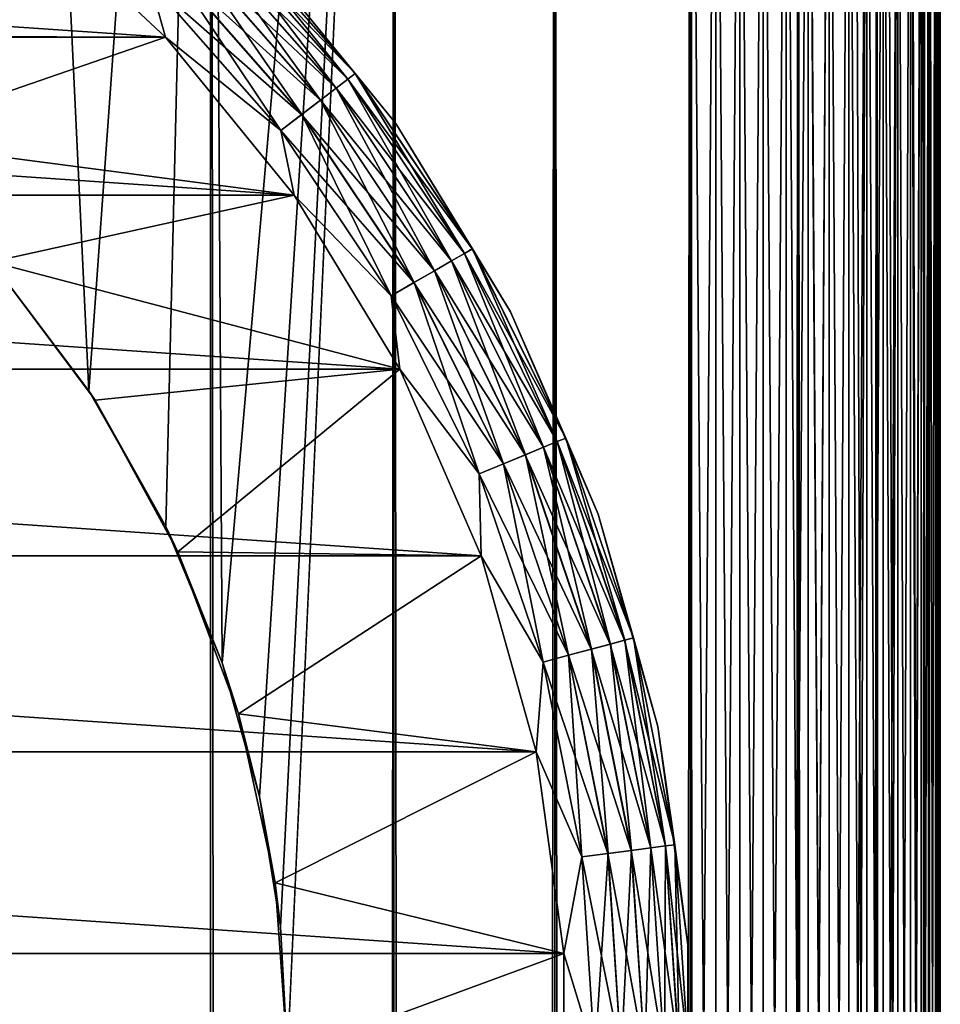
# Model space of a CAD drawing. Extents: x -265 to 265, y 0 to 1307.
# Tile 432 of 436: x 257.6 to 265, y 1280.41 to 1288.33. Entities that reach past the tile are written whole.
import ezdxf

# ---------------------------------------------------------------- set-up
doc = ezdxf.new("R2010")
doc.units = 0
doc.header["$LTSCALE"] = 65.185185
for name, color, linetype in [('39', 7, 'CONTINUOUS'), ('40', 7, 'CONTINUOUS'), ('46', 7, 'CONTINUOUS'), ('49', 7, 'CONTINUOUS'), ('50', 7, 'CONTINUOUS'), ('54', 7, 'CONTINUOUS'), ('58', 7, 'CONTINUOUS'), ('62', 7, 'CONTINUOUS'), ('68', 7, 'CONTINUOUS'), ('71', 7, 'CONTINUOUS'), ('75', 7, 'CONTINUOUS'), ('82', 7, 'CONTINUOUS'), ('84', 7, 'CONTINUOUS')]:
    doc.layers.add(name, color=color, linetype=linetype)

msp = doc.modelspace()

# ---------------------------------------------------------------- linework, layer by layer
at = {"layer": '39', "color": 7, "linetype": 'CONTINUOUS'}
for points in [[(257.5, 1, 12.9904), (259.1314, 1, 11.9003), (257.5, 1299, 12.9904), (257.5, 1, 12.9904)], [(257.5, 1299, 12.9904), (259.1314, 1, 11.9003), (259.1314, 1299, 11.9003), (257.5, 1299, 12.9904)], [(259.1314, 1, 11.9003), (260.6066, 1, 10.6066), (259.1314, 1299, 11.9003), (259.1314, 1, 11.9003)], [(259.1314, 1299, 11.9003), (260.6066, 1, 10.6066), (260.6066, 1299, 10.6066), (259.1314, 1299, 11.9003)], [(260.6066, 1, 10.6066), (261.9003, 1, 9.1314), (260.6066, 1299, 10.6066), (260.6066, 1, 10.6066)], [(260.6066, 1299, 10.6066), (261.9003, 1, 9.1314), (261.9003, 1299, 9.1314), (260.6066, 1299, 10.6066)], [(261.9003, 1, 9.1314), (262.9904, 1, 7.5), (261.9003, 1299, 9.1314), (261.9003, 1, 9.1314)], [(261.9003, 1299, 9.1314), (262.9904, 1, 7.5), (262.9904, 1299, 7.5), (261.9003, 1299, 9.1314)], [(262.9904, 1, 7.5), (263.8582, 1, 5.7403), (262.9904, 1299, 7.5), (262.9904, 1, 7.5)], [(262.9904, 1299, 7.5), (263.8582, 1, 5.7403), (263.8582, 1299, 5.7403), (262.9904, 1299, 7.5)], [(263.8582, 1, 5.7403), (264.4889, 1, 3.8823), (263.8582, 1299, 5.7403), (263.8582, 1, 5.7403)], [(263.8582, 1299, 5.7403), (264.4889, 1, 3.8823), (264.4889, 1299, 3.8823), (263.8582, 1299, 5.7403)], [(264.4889, 1, 3.8823), (264.8717, 1, 1.9579), (264.4889, 1299, 3.8823), (264.4889, 1, 3.8823)], [(264.4889, 1299, 3.8823), (264.8717, 1, 1.9579), (264.8717, 1299, 1.9579), (264.4889, 1299, 3.8823)], [(264.8717, 1, 1.9579), (265, 1), (264.8717, 1299, 1.9579), (264.8717, 1, 1.9579)], [(264.8717, 1299, 1.9579), (265, 1), (265, 1299), (264.8717, 1299, 1.9579)]]:
    msp.add_3dface(points, dxfattribs=at)
at = {"layer": '40', "color": 7, "linetype": 'CONTINUOUS'}
for points in [[(257.3737, 1286.379, -13.0625), (257.5, 1299, -12.9904), (258.1533, 1285.3466, -12.5906), (257.3737, 1286.379, -13.0625)], [(257.5, 1299, -12.9904), (259.1314, 1299, -11.9003), (258.1533, 1285.3466, -12.5906), (257.5, 1299, -12.9904)], [(258.1533, 1285.3466, -12.5906), (259.1314, 1299, -11.9003), (258.7723, 1284.2554, -12.1674), (258.1533, 1285.3466, -12.5906)], [(258.7723, 1284.2554, -12.1674), (259.1314, 1299, -11.9003), (259.2244, 1283.1581, -11.8284), (258.7723, 1284.2554, -12.1674)], [(259.1314, 1299, -11.9003), (260.6066, 1299, -10.6066), (259.2244, 1283.1581, -11.8284), (259.1314, 1299, -11.9003)], [(259.2244, 1283.1581, -11.8284), (260.6066, 1299, -10.6066), (259.525, 1282.0825, -11.5877), (259.2244, 1283.1581, -11.8284)], [(259.525, 1282.0825, -11.5877), (260.6066, 1299, -10.6066), (259.6951, 1281.0333, -11.4457), (259.525, 1282.0825, -11.5877)], [(259.6951, 1281.0333, -11.4457), (260.6066, 1299, -10.6066), (259.75, 1280, -11.399), (259.6951, 1281.0333, -11.4457)], [(260.6066, 1299, -10.6066), (260.6066, 1, -10.6066), (259.75, 20, -11.399), (260.6066, 1299, -10.6066)], [(259.75, 1280, -11.399), (260.6066, 1299, -10.6066), (259.75, 20, -11.399), (259.75, 1280, -11.399)], [(261.9003, 1, -9.1314), (260.6066, 1, -10.6066), (261.9003, 1299, -9.1314), (261.9003, 1, -9.1314)], [(261.9003, 1299, -9.1314), (260.6066, 1, -10.6066), (260.6066, 1299, -10.6066), (261.9003, 1299, -9.1314)], [(262.9904, 1, -7.5), (261.9003, 1, -9.1314), (262.9904, 1299, -7.5), (262.9904, 1, -7.5)], [(262.9904, 1299, -7.5), (261.9003, 1, -9.1314), (261.9003, 1299, -9.1314), (262.9904, 1299, -7.5)], [(263.8582, 1, -5.7403), (262.9904, 1, -7.5), (263.8582, 1299, -5.7403), (263.8582, 1, -5.7403)], [(263.8582, 1299, -5.7403), (262.9904, 1, -7.5), (262.9904, 1299, -7.5), (263.8582, 1299, -5.7403)], [(264.4889, 1, -3.8823), (263.8582, 1, -5.7403), (264.4889, 1299, -3.8823), (264.4889, 1, -3.8823)], [(264.4889, 1299, -3.8823), (263.8582, 1, -5.7403), (263.8582, 1299, -5.7403), (264.4889, 1299, -3.8823)], [(264.8717, 1, -1.9579), (264.4889, 1, -3.8823), (264.8717, 1299, -1.9579), (264.8717, 1, -1.9579)], [(264.8717, 1299, -1.9579), (264.4889, 1, -3.8823), (264.4889, 1299, -3.8823), (264.8717, 1299, -1.9579)], [(265, 1299), (265, 1), (264.8717, 1, -1.9579), (265, 1299)], [(265, 1299), (264.8717, 1, -1.9579), (264.8717, 1299, -1.9579), (265, 1299)]]:
    msp.add_3dface(points, dxfattribs=at)
at = {"layer": '46', "color": 7, "linetype": 'CONTINUOUS'}
for points in [[(257.3737, 1286.379, -13.0625), (258.1533, 1285.3466, -12.5906), (257.3686, 1286.3849, -25), (257.3737, 1286.379, -13.0625)], [(257.3686, 1286.3849, -25), (258.1533, 1285.3466, -12.5906), (258.2022, 1285.2712, -25), (257.3686, 1286.3849, -25)], [(258.1533, 1285.3466, -12.5906), (258.7723, 1284.2554, -12.1674), (258.2022, 1285.2712, -25), (258.1533, 1285.3466, -12.5906)], [(258.2022, 1285.2712, -25), (258.7723, 1284.2554, -12.1674), (258.8689, 1284.0503, -25), (258.2022, 1285.2712, -25)], [(258.7723, 1284.2554, -12.1674), (259.2244, 1283.1581, -11.8284), (258.8689, 1284.0503, -25), (258.7723, 1284.2554, -12.1674)], [(258.8689, 1284.0503, -25), (259.2244, 1283.1581, -11.8284), (259.3551, 1282.7469, -25), (258.8689, 1284.0503, -25)], [(259.2244, 1283.1581, -11.8284), (259.525, 1282.0825, -11.5877), (259.3551, 1282.7469, -25), (259.2244, 1283.1581, -11.8284)], [(259.3551, 1282.7469, -25), (259.525, 1282.0825, -11.5877), (259.6508, 1281.3876, -25), (259.3551, 1282.7469, -25)], [(259.525, 1282.0825, -11.5877), (259.6951, 1281.0333, -11.4457), (259.6508, 1281.3876, -25), (259.525, 1282.0825, -11.5877)], [(259.6951, 1281.0333, -11.4457), (259.75, 1280, -11.399), (259.6508, 1281.3876, -25), (259.6951, 1281.0333, -11.4457)], [(259.6508, 1281.3876, -25), (259.75, 1280, -11.399), (259.75, 1280, -25), (259.6508, 1281.3876, -25)]]:
    msp.add_3dface(points, dxfattribs=at)
at = {"layer": '49', "color": 7, "linetype": 'CONTINUOUS'}
for points in [[(257.573, 1289.3086, -25), (255.2712, 1288.2022, -25), (258.77, 1288.1907, -25), (257.573, 1289.3086, -25)], [(255.2712, 1288.2022, -25), (256.3849, 1287.3686, -25), (258.77, 1288.1907, -25), (255.2712, 1288.2022, -25)], [(258.77, 1288.1907, -25), (256.3849, 1287.3686, -25), (259.8036, 1286.9202, -25), (258.77, 1288.1907, -25)], [(256.3849, 1287.3686, -25), (257.3686, 1286.3849, -25), (259.8036, 1286.9202, -25), (256.3849, 1287.3686, -25)], [(259.8036, 1286.9202, -25), (257.3686, 1286.3849, -25), (260.6546, 1285.5208, -25), (259.8036, 1286.9202, -25)], [(257.3686, 1286.3849, -25), (258.2022, 1285.2712, -25), (260.6546, 1285.5208, -25), (257.3686, 1286.3849, -25)], [(258.2022, 1285.2712, -25), (258.8689, 1284.0503, -25), (260.6546, 1285.5208, -25), (258.2022, 1285.2712, -25)], [(260.6546, 1285.5208, -25), (258.8689, 1284.0503, -25), (261.3071, 1284.0186, -25), (260.6546, 1285.5208, -25)], [(258.8689, 1284.0503, -25), (259.3551, 1282.7469, -25), (261.3071, 1284.0186, -25), (258.8689, 1284.0503, -25)], [(261.3071, 1284.0186, -25), (259.3551, 1282.7469, -25), (261.749, 1282.4415, -25), (261.3071, 1284.0186, -25)], [(259.3551, 1282.7469, -25), (259.6508, 1281.3876, -25), (261.749, 1282.4415, -25), (259.3551, 1282.7469, -25)], [(261.749, 1282.4415, -25), (259.6508, 1281.3876, -25), (261.972, 1280.8189, -25), (261.749, 1282.4415, -25)], [(259.6508, 1281.3876, -25), (259.75, 1280, -25), (261.972, 1280.8189, -25), (259.6508, 1281.3876, -25)], [(261.972, 1280.8189, -25), (259.75, 1280, -25), (261.972, 1279.1811, -25), (261.972, 1280.8189, -25)]]:
    msp.add_3dface(points, dxfattribs=at)
at = {"layer": '50', "color": 7, "linetype": 'CONTINUOUS'}
for points in [[(241.23, 1288.1907, -75), (242.427, 1289.3086, -75), (258.77, 1288.1907, -75), (241.23, 1288.1907, -75)], [(258.77, 1288.1907, -75), (242.427, 1289.3086, -75), (257.573, 1289.3086, -75), (258.77, 1288.1907, -75)], [(240.1964, 1286.9202, -75), (241.23, 1288.1907, -75), (259.8036, 1286.9202, -75), (240.1964, 1286.9202, -75)], [(259.8036, 1286.9202, -75), (241.23, 1288.1907, -75), (258.77, 1288.1907, -75), (259.8036, 1286.9202, -75)], [(239.3454, 1285.5208, -75), (240.1964, 1286.9202, -75), (260.6546, 1285.5208, -75), (239.3454, 1285.5208, -75)], [(260.6546, 1285.5208, -75), (240.1964, 1286.9202, -75), (259.8036, 1286.9202, -75), (260.6546, 1285.5208, -75)], [(238.6929, 1284.0186, -75), (239.3454, 1285.5208, -75), (261.3071, 1284.0186, -75), (238.6929, 1284.0186, -75)], [(261.3071, 1284.0186, -75), (239.3454, 1285.5208, -75), (260.6546, 1285.5208, -75), (261.3071, 1284.0186, -75)], [(238.251, 1282.4415, -75), (238.6929, 1284.0186, -75), (261.749, 1282.4415, -75), (238.251, 1282.4415, -75)], [(261.749, 1282.4415, -75), (238.6929, 1284.0186, -75), (261.3071, 1284.0186, -75), (261.749, 1282.4415, -75)], [(238.028, 1280.8189, -75), (238.251, 1282.4415, -75), (261.972, 1280.8189, -75), (238.028, 1280.8189, -75)], [(261.972, 1280.8189, -75), (238.251, 1282.4415, -75), (261.749, 1282.4415, -75), (261.972, 1280.8189, -75)], [(238.028, 1279.1811, -75), (238.028, 1280.8189, -75), (261.972, 1279.1811, -75), (238.028, 1279.1811, -75)], [(261.972, 1279.1811, -75), (238.028, 1280.8189, -75), (261.972, 1280.8189, -75), (261.972, 1279.1811, -75)]]:
    msp.add_3dface(points, dxfattribs=at)
at = {"layer": '54', "color": 7, "linetype": 'CONTINUOUS'}
for points in [[(260.6206, 1287.4968, -74), (259.5009, 1288.8732, -74), (260.6206, 1287.4968, -26), (260.6206, 1287.4968, -74)], [(260.6206, 1287.4968, -26), (259.5009, 1288.8732, -74), (259.5009, 1288.8732, -26), (260.6206, 1287.4968, -26)], [(261.5425, 1285.9808, -74), (260.6206, 1287.4968, -74), (261.5425, 1285.9808, -26), (261.5425, 1285.9808, -74)], [(261.5425, 1285.9808, -26), (260.6206, 1287.4968, -74), (260.6206, 1287.4968, -26), (261.5425, 1285.9808, -26)], [(262.2494, 1284.3534, -74), (261.5425, 1285.9808, -74), (262.2494, 1284.3534, -26), (262.2494, 1284.3534, -74)], [(262.2494, 1284.3534, -26), (261.5425, 1285.9808, -74), (261.5425, 1285.9808, -26), (262.2494, 1284.3534, -26)], [(262.7281, 1282.6449, -74), (262.2494, 1284.3534, -74), (262.7281, 1282.6449, -26), (262.7281, 1282.6449, -74)], [(262.7281, 1282.6449, -26), (262.2494, 1284.3534, -74), (262.2494, 1284.3534, -26), (262.7281, 1282.6449, -26)], [(262.9697, 1280.8872, -74), (262.7281, 1282.6449, -74), (262.9697, 1280.8872, -26), (262.9697, 1280.8872, -74)], [(262.9697, 1280.8872, -26), (262.7281, 1282.6449, -74), (262.7281, 1282.6449, -26), (262.9697, 1280.8872, -26)], [(262.9697, 1279.1128, -74), (262.9697, 1280.8872, -74), (262.9697, 1279.1128, -26), (262.9697, 1279.1128, -74)], [(262.9697, 1279.1128, -26), (262.9697, 1280.8872, -74), (262.9697, 1280.8872, -26), (262.9697, 1279.1128, -26)]]:
    msp.add_3dface(points, dxfattribs=at)
at = {"layer": '58', "color": 7, "linetype": 'CONTINUOUS'}
for points in [[(258.77, 1288.1907, -75), (257.573, 1289.3086, -75), (258.6419, 1288.6419, -74.9752), (258.77, 1288.1907, -75)], [(260.2937, 1287.8986, -74.2225), (259.1223, 1289.1223, -74.4341), (259.1747, 1289.1747, -74.2225), (260.2937, 1287.8986, -74.2225)], [(259.5009, 1288.8732, -74), (260.2937, 1287.8986, -74.2225), (259.1747, 1289.1747, -74.2225), (259.5009, 1288.8732, -74)], [(260.2349, 1287.8536, -74.4341), (259.0379, 1289.0379, -74.6238), (259.1223, 1289.1223, -74.4341), (260.2349, 1287.8536, -74.4341)], [(260.2349, 1287.8536, -74.4341), (259.1223, 1289.1223, -74.4341), (260.2937, 1287.8986, -74.2225), (260.2349, 1287.8536, -74.4341)], [(260.1403, 1287.7809, -74.6238), (258.9258, 1288.9258, -74.7823), (259.0379, 1289.0379, -74.6238), (260.1403, 1287.7809, -74.6238)], [(260.1403, 1287.7809, -74.6238), (259.0379, 1289.0379, -74.6238), (260.2349, 1287.8536, -74.4341), (260.1403, 1287.7809, -74.6238)], [(260.0145, 1287.6844, -74.7823), (258.7915, 1288.7915, -74.9014), (258.9258, 1288.9258, -74.7823), (260.0145, 1287.6844, -74.7823)], [(260.0145, 1287.6844, -74.7823), (258.9258, 1288.9258, -74.7823), (260.1403, 1287.7809, -74.6238), (260.0145, 1287.6844, -74.7823)], [(259.5009, 1288.8732, -74), (260.6206, 1287.4968, -74), (260.2937, 1287.8986, -74.2225), (259.5009, 1288.8732, -74)], [(259.8638, 1287.5688, -74.9014), (258.6419, 1288.6419, -74.9752), (258.7915, 1288.7915, -74.9014), (259.8638, 1287.5688, -74.9014)], [(259.8638, 1287.5688, -74.9014), (258.7915, 1288.7915, -74.9014), (260.0145, 1287.6844, -74.7823), (259.8638, 1287.5688, -74.9014)], [(259.6959, 1287.4399, -74.9752), (258.77, 1288.1907, -75), (258.6419, 1288.6419, -74.9752), (259.6959, 1287.4399, -74.9752)], [(259.6959, 1287.4399, -74.9752), (258.6419, 1288.6419, -74.9752), (259.8638, 1287.5688, -74.9014), (259.6959, 1287.4399, -74.9752)], [(259.8036, 1286.9202, -75), (258.77, 1288.1907, -75), (259.6959, 1287.4399, -74.9752), (259.8036, 1286.9202, -75)], [(261.1725, 1286.4504, -74.4341), (260.1403, 1287.7809, -74.6238), (260.2349, 1287.8536, -74.4341), (261.1725, 1286.4504, -74.4341)], [(261.2366, 1286.4875, -74.2225), (260.2349, 1287.8536, -74.4341), (260.2937, 1287.8986, -74.2225), (261.2366, 1286.4875, -74.2225)], [(261.1725, 1286.4504, -74.4341), (260.2349, 1287.8536, -74.4341), (261.2366, 1286.4875, -74.2225), (261.1725, 1286.4504, -74.4341)], [(260.6206, 1287.4968, -74), (261.2366, 1286.4875, -74.2225), (260.2937, 1287.8986, -74.2225), (260.6206, 1287.4968, -74)], [(261.0691, 1286.3908, -74.6238), (260.0145, 1287.6844, -74.7823), (260.1403, 1287.7809, -74.6238), (261.0691, 1286.3908, -74.6238)], [(261.0691, 1286.3908, -74.6238), (260.1403, 1287.7809, -74.6238), (261.1725, 1286.4504, -74.4341), (261.0691, 1286.3908, -74.6238)], [(260.9318, 1286.3115, -74.7823), (259.8638, 1287.5688, -74.9014), (260.0145, 1287.6844, -74.7823), (260.9318, 1286.3115, -74.7823)], [(260.9318, 1286.3115, -74.7823), (260.0145, 1287.6844, -74.7823), (261.0691, 1286.3908, -74.6238), (260.9318, 1286.3115, -74.7823)], [(260.7674, 1286.2165, -74.9014), (259.6959, 1287.4399, -74.9752), (259.8638, 1287.5688, -74.9014), (260.7674, 1286.2165, -74.9014)], [(260.7674, 1286.2165, -74.9014), (259.8638, 1287.5688, -74.9014), (260.9318, 1286.3115, -74.7823), (260.7674, 1286.2165, -74.9014)], [(260.5841, 1286.1107, -74.9752), (259.8036, 1286.9202, -75), (259.6959, 1287.4399, -74.9752), (260.5841, 1286.1107, -74.9752)], [(260.5841, 1286.1107, -74.9752), (259.6959, 1287.4399, -74.9752), (260.7674, 1286.2165, -74.9014), (260.5841, 1286.1107, -74.9752)], [(260.6206, 1287.4968, -74), (261.5425, 1285.9808, -74), (261.2366, 1286.4875, -74.2225), (260.6206, 1287.4968, -74)], [(260.6546, 1285.5208, -75), (259.8036, 1286.9202, -75), (260.5841, 1286.1107, -74.9752), (260.6546, 1285.5208, -75)], [(261.9873, 1284.9653, -74.2225), (261.1725, 1286.4504, -74.4341), (261.2366, 1286.4875, -74.2225), (261.9873, 1284.9653, -74.2225)], [(261.5425, 1285.9808, -74), (261.9873, 1284.9653, -74.2225), (261.2366, 1286.4875, -74.2225), (261.5425, 1285.9808, -74)], [(261.9189, 1284.9369, -74.4341), (261.0691, 1286.3908, -74.6238), (261.1725, 1286.4504, -74.4341), (261.9189, 1284.9369, -74.4341)], [(261.9189, 1284.9369, -74.4341), (261.1725, 1286.4504, -74.4341), (261.9873, 1284.9653, -74.2225), (261.9189, 1284.9369, -74.4341)], [(261.8086, 1284.8913, -74.6238), (260.9318, 1286.3115, -74.7823), (261.0691, 1286.3908, -74.6238), (261.8086, 1284.8913, -74.6238)], [(261.8086, 1284.8913, -74.6238), (261.0691, 1286.3908, -74.6238), (261.9189, 1284.9369, -74.4341), (261.8086, 1284.8913, -74.6238)], [(261.6621, 1284.8306, -74.7823), (260.7674, 1286.2165, -74.9014), (260.9318, 1286.3115, -74.7823), (261.6621, 1284.8306, -74.7823)], [(261.6621, 1284.8306, -74.7823), (260.9318, 1286.3115, -74.7823), (261.8086, 1284.8913, -74.6238), (261.6621, 1284.8306, -74.7823)], [(261.4867, 1284.7579, -74.9014), (260.5841, 1286.1107, -74.9752), (260.7674, 1286.2165, -74.9014), (261.4867, 1284.7579, -74.9014)], [(261.4867, 1284.7579, -74.9014), (260.7674, 1286.2165, -74.9014), (261.6621, 1284.8306, -74.7823), (261.4867, 1284.7579, -74.9014)], [(261.2911, 1284.6769, -74.9752), (260.6546, 1285.5208, -75), (260.5841, 1286.1107, -74.9752), (261.2911, 1284.6769, -74.9752)], [(261.2911, 1284.6769, -74.9752), (260.5841, 1286.1107, -74.9752), (261.4867, 1284.7579, -74.9014), (261.2911, 1284.6769, -74.9752)], [(261.5425, 1285.9808, -74), (262.2494, 1284.3534, -74), (261.9873, 1284.9653, -74.2225), (261.5425, 1285.9808, -74)], [(261.3071, 1284.0186, -75), (260.6546, 1285.5208, -75), (261.2911, 1284.6769, -74.9752), (261.3071, 1284.0186, -75)], [(262.346, 1283.3081, -74.6238), (261.6621, 1284.8306, -74.7823), (261.8086, 1284.8913, -74.6238), (262.346, 1283.3081, -74.6238)], [(262.4613, 1283.339, -74.4341), (261.8086, 1284.8913, -74.6238), (261.9189, 1284.9369, -74.4341), (262.4613, 1283.339, -74.4341)], [(262.346, 1283.3081, -74.6238), (261.8086, 1284.8913, -74.6238), (262.4613, 1283.339, -74.4341), (262.346, 1283.3081, -74.6238)], [(262.5328, 1283.3582, -74.2225), (261.9189, 1284.9369, -74.4341), (261.9873, 1284.9653, -74.2225), (262.5328, 1283.3582, -74.2225)], [(262.4613, 1283.339, -74.4341), (261.9189, 1284.9369, -74.4341), (262.5328, 1283.3582, -74.2225), (262.4613, 1283.339, -74.4341)], [(262.2494, 1284.3534, -74), (262.5328, 1283.3582, -74.2225), (261.9873, 1284.9653, -74.2225), (262.2494, 1284.3534, -74)], [(262.1928, 1283.2671, -74.7823), (261.4867, 1284.7579, -74.9014), (261.6621, 1284.8306, -74.7823), (262.1928, 1283.2671, -74.7823)], [(262.1928, 1283.2671, -74.7823), (261.6621, 1284.8306, -74.7823), (262.346, 1283.3081, -74.6238), (262.1928, 1283.2671, -74.7823)], [(262.0094, 1283.2179, -74.9014), (261.2911, 1284.6769, -74.9752), (261.4867, 1284.7579, -74.9014), (262.0094, 1283.2179, -74.9014)], [(262.0094, 1283.2179, -74.9014), (261.4867, 1284.7579, -74.9014), (262.1928, 1283.2671, -74.7823), (262.0094, 1283.2179, -74.9014)], [(261.805, 1283.1631, -74.9752), (261.3071, 1284.0186, -75), (261.2911, 1284.6769, -74.9752), (261.805, 1283.1631, -74.9752)], [(261.805, 1283.1631, -74.9752), (261.2911, 1284.6769, -74.9752), (262.0094, 1283.2179, -74.9014), (261.805, 1283.1631, -74.9752)], [(262.2494, 1284.3534, -74), (262.7281, 1282.6449, -74), (262.5328, 1283.3582, -74.2225), (262.2494, 1284.3534, -74)], [(261.749, 1282.4415, -75), (261.3071, 1284.0186, -75), (261.805, 1283.1631, -74.9752), (261.749, 1282.4415, -75)], [(262.6722, 1281.6683, -74.6238), (262.1928, 1283.2671, -74.7823), (262.346, 1283.3081, -74.6238), (262.6722, 1281.6683, -74.6238)], [(262.7905, 1281.6839, -74.4341), (262.346, 1283.3081, -74.6238), (262.4613, 1283.339, -74.4341), (262.7905, 1281.6839, -74.4341)], [(262.6722, 1281.6683, -74.6238), (262.346, 1283.3081, -74.6238), (262.7905, 1281.6839, -74.4341), (262.6722, 1281.6683, -74.6238)], [(262.8639, 1281.6936, -74.2225), (262.4613, 1283.339, -74.4341), (262.5328, 1283.3582, -74.2225), (262.8639, 1281.6936, -74.2225)], [(262.7905, 1281.6839, -74.4341), (262.4613, 1283.339, -74.4341), (262.8639, 1281.6936, -74.2225), (262.7905, 1281.6839, -74.4341)], [(262.7281, 1282.6449, -74), (262.8639, 1281.6936, -74.2225), (262.5328, 1283.3582, -74.2225), (262.7281, 1282.6449, -74)], [(262.515, 1281.6476, -74.7823), (262.0094, 1283.2179, -74.9014), (262.1928, 1283.2671, -74.7823), (262.515, 1281.6476, -74.7823)], [(262.515, 1281.6476, -74.7823), (262.1928, 1283.2671, -74.7823), (262.6722, 1281.6683, -74.6238), (262.515, 1281.6476, -74.7823)], [(262.1169, 1281.5952, -74.9752), (261.749, 1282.4415, -75), (261.805, 1283.1631, -74.9752), (262.1169, 1281.5952, -74.9752)], [(262.3267, 1281.6228, -74.9014), (261.805, 1283.1631, -74.9752), (262.0094, 1283.2179, -74.9014), (262.3267, 1281.6228, -74.9014)], [(262.1169, 1281.5952, -74.9752), (261.805, 1283.1631, -74.9752), (262.3267, 1281.6228, -74.9014), (262.1169, 1281.5952, -74.9752)], [(262.3267, 1281.6228, -74.9014), (262.0094, 1283.2179, -74.9014), (262.515, 1281.6476, -74.7823), (262.3267, 1281.6228, -74.9014)], [(262.7281, 1282.6449, -74), (262.9697, 1280.8872, -74), (262.8639, 1281.6936, -74.2225), (262.7281, 1282.6449, -74)], [(261.972, 1280.8189, -75), (261.749, 1282.4415, -75), (262.1169, 1281.5952, -74.9752), (261.972, 1280.8189, -75)], [(262.623, 1280, -74.7823), (262.3267, 1281.6228, -74.9014), (262.515, 1281.6476, -74.7823), (262.623, 1280, -74.7823)], [(262.7816, 1280, -74.6238), (262.515, 1281.6476, -74.7823), (262.6722, 1281.6683, -74.6238), (262.7816, 1280, -74.6238)], [(262.623, 1280, -74.7823), (262.515, 1281.6476, -74.7823), (262.7816, 1280, -74.6238), (262.623, 1280, -74.7823)], [(262.9009, 1280, -74.4341), (262.6722, 1281.6683, -74.6238), (262.7905, 1281.6839, -74.4341), (262.9009, 1280, -74.4341)], [(262.7816, 1280, -74.6238), (262.6722, 1281.6683, -74.6238), (262.9009, 1280, -74.4341), (262.7816, 1280, -74.6238)], [(262.9749, 1280, -74.2225), (262.7905, 1281.6839, -74.4341), (262.8639, 1281.6936, -74.2225), (262.9749, 1280, -74.2225)], [(262.9009, 1280, -74.4341), (262.7905, 1281.6839, -74.4341), (262.9749, 1280, -74.2225), (262.9009, 1280, -74.4341)], [(262.9697, 1280.8872, -74), (262.9749, 1280, -74.2225), (262.8639, 1281.6936, -74.2225), (262.9697, 1280.8872, -74)], [(262.2214, 1280, -74.9752), (261.972, 1280.8189, -75), (262.1169, 1281.5952, -74.9752), (262.2214, 1280, -74.9752)], [(262.4331, 1280, -74.9014), (262.1169, 1281.5952, -74.9752), (262.3267, 1281.6228, -74.9014), (262.4331, 1280, -74.9014)], [(262.2214, 1280, -74.9752), (262.1169, 1281.5952, -74.9752), (262.4331, 1280, -74.9014), (262.2214, 1280, -74.9752)], [(262.4331, 1280, -74.9014), (262.3267, 1281.6228, -74.9014), (262.623, 1280, -74.7823), (262.4331, 1280, -74.9014)], [(262.9697, 1280.8872, -74), (262.9697, 1279.1128, -74), (262.9749, 1280, -74.2225), (262.9697, 1280.8872, -74)], [(261.972, 1279.1811, -75), (261.972, 1280.8189, -75), (262.2214, 1280, -74.9752), (261.972, 1279.1811, -75)]]:
    msp.add_3dface(points, dxfattribs=at)
at = {"layer": '62', "color": 7, "linetype": 'CONTINUOUS'}
for points in [[(257.573, 1289.3086, -25), (258.77, 1288.1907, -25), (258.6426, 1288.6426, -25.0251), (257.573, 1289.3086, -25)], [(259.1226, 1289.1226, -25.5669), (260.2353, 1287.8538, -25.5669), (259.1748, 1289.1748, -25.7786), (259.1226, 1289.1226, -25.5669)], [(259.5009, 1288.8732, -26), (259.1748, 1289.1748, -25.7786), (260.2939, 1287.8988, -25.7786), (259.5009, 1288.8732, -26)], [(259.1748, 1289.1748, -25.7786), (260.2353, 1287.8538, -25.5669), (260.2939, 1287.8988, -25.7786), (259.1748, 1289.1748, -25.7786)], [(259.0384, 1289.0384, -25.377), (260.1408, 1287.7813, -25.377), (259.1226, 1289.1226, -25.5669), (259.0384, 1289.0384, -25.377)], [(259.1226, 1289.1226, -25.5669), (260.1408, 1287.7813, -25.377), (260.2353, 1287.8538, -25.5669), (259.1226, 1289.1226, -25.5669)], [(258.9264, 1288.9264, -25.2184), (260.0152, 1287.6849, -25.2184), (259.0384, 1289.0384, -25.377), (258.9264, 1288.9264, -25.2184)], [(259.0384, 1289.0384, -25.377), (260.0152, 1287.6849, -25.2184), (260.1408, 1287.7813, -25.377), (259.0384, 1289.0384, -25.377)], [(258.7922, 1288.7922, -25.0991), (259.8646, 1287.5694, -25.0991), (258.9264, 1288.9264, -25.2184), (258.7922, 1288.7922, -25.0991)], [(258.9264, 1288.9264, -25.2184), (259.8646, 1287.5694, -25.0991), (260.0152, 1287.6849, -25.2184), (258.9264, 1288.9264, -25.2184)], [(260.6206, 1287.4968, -26), (259.5009, 1288.8732, -26), (260.2939, 1287.8988, -25.7786), (260.6206, 1287.4968, -26)], [(258.6426, 1288.6426, -25.0251), (259.6968, 1287.4406, -25.0251), (258.7922, 1288.7922, -25.0991), (258.6426, 1288.6426, -25.0251)], [(258.7922, 1288.7922, -25.0991), (259.6968, 1287.4406, -25.0251), (259.8646, 1287.5694, -25.0991), (258.7922, 1288.7922, -25.0991)], [(258.6426, 1288.6426, -25.0251), (258.77, 1288.1907, -25), (259.6968, 1287.4406, -25.0251), (258.6426, 1288.6426, -25.0251)], [(258.77, 1288.1907, -25), (259.8036, 1286.9202, -25), (259.6968, 1287.4406, -25.0251), (258.77, 1288.1907, -25)], [(260.1408, 1287.7813, -25.377), (261.0698, 1286.3911, -25.377), (260.2353, 1287.8538, -25.5669), (260.1408, 1287.7813, -25.377)], [(260.2353, 1287.8538, -25.5669), (261.1729, 1286.4507, -25.5669), (260.2939, 1287.8988, -25.7786), (260.2353, 1287.8538, -25.5669)], [(260.2353, 1287.8538, -25.5669), (261.0698, 1286.3911, -25.377), (261.1729, 1286.4507, -25.5669), (260.2353, 1287.8538, -25.5669)], [(260.6206, 1287.4968, -26), (260.2939, 1287.8988, -25.7786), (261.2368, 1286.4876, -25.7786), (260.6206, 1287.4968, -26)], [(260.2939, 1287.8988, -25.7786), (261.1729, 1286.4507, -25.5669), (261.2368, 1286.4876, -25.7786), (260.2939, 1287.8988, -25.7786)], [(260.0152, 1287.6849, -25.2184), (260.9326, 1286.3119, -25.2184), (260.1408, 1287.7813, -25.377), (260.0152, 1287.6849, -25.2184)], [(260.1408, 1287.7813, -25.377), (260.9326, 1286.3119, -25.2184), (261.0698, 1286.3911, -25.377), (260.1408, 1287.7813, -25.377)], [(259.8646, 1287.5694, -25.0991), (260.7682, 1286.217, -25.0991), (260.0152, 1287.6849, -25.2184), (259.8646, 1287.5694, -25.0991)], [(260.0152, 1287.6849, -25.2184), (260.7682, 1286.217, -25.0991), (260.9326, 1286.3119, -25.2184), (260.0152, 1287.6849, -25.2184)], [(259.6968, 1287.4406, -25.0251), (260.585, 1286.1113, -25.0251), (259.8646, 1287.5694, -25.0991), (259.6968, 1287.4406, -25.0251)], [(259.8646, 1287.5694, -25.0991), (260.585, 1286.1113, -25.0251), (260.7682, 1286.217, -25.0991), (259.8646, 1287.5694, -25.0991)], [(259.6968, 1287.4406, -25.0251), (259.8036, 1286.9202, -25), (260.585, 1286.1113, -25.0251), (259.6968, 1287.4406, -25.0251)], [(261.5425, 1285.9808, -26), (260.6206, 1287.4968, -26), (261.2368, 1286.4876, -25.7786), (261.5425, 1285.9808, -26)], [(259.8036, 1286.9202, -25), (260.6546, 1285.5208, -25), (260.585, 1286.1113, -25.0251), (259.8036, 1286.9202, -25)], [(261.1729, 1286.4507, -25.5669), (261.9193, 1284.9371, -25.5669), (261.2368, 1286.4876, -25.7786), (261.1729, 1286.4507, -25.5669)], [(261.5425, 1285.9808, -26), (261.2368, 1286.4876, -25.7786), (261.9875, 1284.9654, -25.7786), (261.5425, 1285.9808, -26)], [(261.2368, 1286.4876, -25.7786), (261.9193, 1284.9371, -25.5669), (261.9875, 1284.9654, -25.7786), (261.2368, 1286.4876, -25.7786)], [(261.0698, 1286.3911, -25.377), (261.8093, 1284.8916, -25.377), (261.1729, 1286.4507, -25.5669), (261.0698, 1286.3911, -25.377)], [(261.1729, 1286.4507, -25.5669), (261.8093, 1284.8916, -25.377), (261.9193, 1284.9371, -25.5669), (261.1729, 1286.4507, -25.5669)], [(260.9326, 1286.3119, -25.2184), (261.6629, 1284.8309, -25.2184), (261.0698, 1286.3911, -25.377), (260.9326, 1286.3119, -25.2184)], [(261.0698, 1286.3911, -25.377), (261.6629, 1284.8309, -25.2184), (261.8093, 1284.8916, -25.377), (261.0698, 1286.3911, -25.377)], [(260.7682, 1286.217, -25.0991), (261.4876, 1284.7583, -25.0991), (260.9326, 1286.3119, -25.2184), (260.7682, 1286.217, -25.0991)], [(260.9326, 1286.3119, -25.2184), (261.4876, 1284.7583, -25.0991), (261.6629, 1284.8309, -25.2184), (260.9326, 1286.3119, -25.2184)], [(260.585, 1286.1113, -25.0251), (261.2921, 1284.6774, -25.0251), (260.7682, 1286.217, -25.0991), (260.585, 1286.1113, -25.0251)], [(260.7682, 1286.217, -25.0991), (261.2921, 1284.6774, -25.0251), (261.4876, 1284.7583, -25.0991), (260.7682, 1286.217, -25.0991)], [(260.585, 1286.1113, -25.0251), (260.6546, 1285.5208, -25), (261.2921, 1284.6774, -25.0251), (260.585, 1286.1113, -25.0251)], [(262.2494, 1284.3534, -26), (261.5425, 1285.9808, -26), (261.9875, 1284.9654, -25.7786), (262.2494, 1284.3534, -26)], [(260.6546, 1285.5208, -25), (261.3071, 1284.0186, -25), (261.2921, 1284.6774, -25.0251), (260.6546, 1285.5208, -25)], [(261.6629, 1284.8309, -25.2184), (262.1937, 1283.2673, -25.2184), (261.8093, 1284.8916, -25.377), (261.6629, 1284.8309, -25.2184)], [(261.8093, 1284.8916, -25.377), (262.3467, 1283.3083, -25.377), (261.9193, 1284.9371, -25.5669), (261.8093, 1284.8916, -25.377)], [(261.8093, 1284.8916, -25.377), (262.1937, 1283.2673, -25.2184), (262.3467, 1283.3083, -25.377), (261.8093, 1284.8916, -25.377)], [(261.9193, 1284.9371, -25.5669), (262.4618, 1283.3391, -25.5669), (261.9875, 1284.9654, -25.7786), (261.9193, 1284.9371, -25.5669)], [(261.9193, 1284.9371, -25.5669), (262.3467, 1283.3083, -25.377), (262.4618, 1283.3391, -25.5669), (261.9193, 1284.9371, -25.5669)], [(262.2494, 1284.3534, -26), (261.9875, 1284.9654, -25.7786), (262.5331, 1283.3582, -25.7786), (262.2494, 1284.3534, -26)], [(261.9875, 1284.9654, -25.7786), (262.4618, 1283.3391, -25.5669), (262.5331, 1283.3582, -25.7786), (261.9875, 1284.9654, -25.7786)], [(261.4876, 1284.7583, -25.0991), (262.0104, 1283.2182, -25.0991), (261.6629, 1284.8309, -25.2184), (261.4876, 1284.7583, -25.0991)], [(261.6629, 1284.8309, -25.2184), (262.0104, 1283.2182, -25.0991), (262.1937, 1283.2673, -25.2184), (261.6629, 1284.8309, -25.2184)], [(261.2921, 1284.6774, -25.0251), (261.806, 1283.1634, -25.0251), (261.4876, 1284.7583, -25.0991), (261.2921, 1284.6774, -25.0251)], [(261.4876, 1284.7583, -25.0991), (261.806, 1283.1634, -25.0251), (262.0104, 1283.2182, -25.0991), (261.4876, 1284.7583, -25.0991)], [(261.2921, 1284.6774, -25.0251), (261.3071, 1284.0186, -25), (261.806, 1283.1634, -25.0251), (261.2921, 1284.6774, -25.0251)], [(262.7281, 1282.6449, -26), (262.2494, 1284.3534, -26), (262.5331, 1283.3582, -25.7786), (262.7281, 1282.6449, -26)], [(261.3071, 1284.0186, -25), (261.749, 1282.4415, -25), (261.806, 1283.1634, -25.0251), (261.3071, 1284.0186, -25)], [(262.1937, 1283.2673, -25.2184), (262.5158, 1281.6477, -25.2184), (262.3467, 1283.3083, -25.377), (262.1937, 1283.2673, -25.2184)], [(262.3467, 1283.3083, -25.377), (262.6729, 1281.6684, -25.377), (262.4618, 1283.3391, -25.5669), (262.3467, 1283.3083, -25.377)], [(262.3467, 1283.3083, -25.377), (262.5158, 1281.6477, -25.2184), (262.6729, 1281.6684, -25.377), (262.3467, 1283.3083, -25.377)], [(262.4618, 1283.3391, -25.5669), (262.791, 1281.684, -25.5669), (262.5331, 1283.3582, -25.7786), (262.4618, 1283.3391, -25.5669)], [(262.4618, 1283.3391, -25.5669), (262.6729, 1281.6684, -25.377), (262.791, 1281.684, -25.5669), (262.4618, 1283.3391, -25.5669)], [(262.7281, 1282.6449, -26), (262.5331, 1283.3582, -25.7786), (262.8642, 1281.6936, -25.7786), (262.7281, 1282.6449, -26)], [(262.5331, 1283.3582, -25.7786), (262.791, 1281.684, -25.5669), (262.8642, 1281.6936, -25.7786), (262.5331, 1283.3582, -25.7786)], [(262.0104, 1283.2182, -25.0991), (262.3277, 1281.623, -25.0991), (262.1937, 1283.2673, -25.2184), (262.0104, 1283.2182, -25.0991)], [(262.1937, 1283.2673, -25.2184), (262.3277, 1281.623, -25.0991), (262.5158, 1281.6477, -25.2184), (262.1937, 1283.2673, -25.2184)], [(261.806, 1283.1634, -25.0251), (261.749, 1282.4415, -25), (262.118, 1281.5954, -25.0251), (261.806, 1283.1634, -25.0251)], [(261.806, 1283.1634, -25.0251), (262.118, 1281.5954, -25.0251), (262.0104, 1283.2182, -25.0991), (261.806, 1283.1634, -25.0251)], [(262.0104, 1283.2182, -25.0991), (262.118, 1281.5954, -25.0251), (262.3277, 1281.623, -25.0991), (262.0104, 1283.2182, -25.0991)], [(262.9697, 1280.8872, -26), (262.7281, 1282.6449, -26), (262.8642, 1281.6936, -25.7786), (262.9697, 1280.8872, -26)], [(261.749, 1282.4415, -25), (261.972, 1280.8189, -25), (262.118, 1281.5954, -25.0251), (261.749, 1282.4415, -25)], [(262.3277, 1281.623, -25.0991), (262.4341, 1280, -25.0991), (262.5158, 1281.6477, -25.2184), (262.3277, 1281.623, -25.0991)], [(262.5158, 1281.6477, -25.2184), (262.4341, 1280, -25.0991), (262.6238, 1280, -25.2184), (262.5158, 1281.6477, -25.2184)], [(262.5158, 1281.6477, -25.2184), (262.6238, 1280, -25.2184), (262.6729, 1281.6684, -25.377), (262.5158, 1281.6477, -25.2184)], [(262.6729, 1281.6684, -25.377), (262.6238, 1280, -25.2184), (262.7823, 1280, -25.377), (262.6729, 1281.6684, -25.377)], [(262.6729, 1281.6684, -25.377), (262.7823, 1280, -25.377), (262.791, 1281.684, -25.5669), (262.6729, 1281.6684, -25.377)], [(262.791, 1281.684, -25.5669), (262.7823, 1280, -25.377), (262.9014, 1280, -25.5669), (262.791, 1281.684, -25.5669)], [(262.791, 1281.684, -25.5669), (262.9014, 1280, -25.5669), (262.8642, 1281.6936, -25.7786), (262.791, 1281.684, -25.5669)], [(262.9697, 1280.8872, -26), (262.8642, 1281.6936, -25.7786), (262.9752, 1280, -25.7786), (262.9697, 1280.8872, -26)], [(262.8642, 1281.6936, -25.7786), (262.9014, 1280, -25.5669), (262.9752, 1280, -25.7786), (262.8642, 1281.6936, -25.7786)], [(262.118, 1281.5954, -25.0251), (261.972, 1280.8189, -25), (262.2225, 1280, -25.0251), (262.118, 1281.5954, -25.0251)], [(262.118, 1281.5954, -25.0251), (262.2225, 1280, -25.0251), (262.3277, 1281.623, -25.0991), (262.118, 1281.5954, -25.0251)], [(262.3277, 1281.623, -25.0991), (262.2225, 1280, -25.0251), (262.4341, 1280, -25.0991), (262.3277, 1281.623, -25.0991)], [(262.9697, 1279.1128, -26), (262.9697, 1280.8872, -26), (262.9752, 1280, -25.7786), (262.9697, 1279.1128, -26)], [(261.972, 1280.8189, -25), (261.972, 1279.1811, -25), (262.2225, 1280, -25.0251), (261.972, 1280.8189, -25)]]:
    msp.add_3dface(points, dxfattribs=at)
at = {"layer": '68', "color": 7, "linetype": 'CONTINUOUS'}
for points in [[(265, 1267, 17), (265, 1293, 17), (265, 1267, 23), (265, 1267, 17)], [(265, 1267, 23), (265, 1293, 17), (265, 1293, 23), (265, 1267, 23)]]:
    msp.add_3dface(points, dxfattribs=at)
at = {"layer": '71', "color": 7, "linetype": 'CONTINUOUS'}
for points in [[(-263, 1293.3, 15), (263, 1293.3, 15), (-263, 1266.7, 15), (-263, 1293.3, 15)], [(-263, 1266.7, 15), (263, 1293.3, 15), (263, 1266.7, 15), (-263, 1266.7, 15)]]:
    msp.add_3dface(points, dxfattribs=at)
at = {"layer": '75', "color": 7, "linetype": 'CONTINUOUS'}
for points in [[(-263, 1266.7, 25), (263, 1266.7, 25), (-263, 1293.3, 25), (-263, 1266.7, 25)], [(-263, 1293.3, 25), (263, 1266.7, 25), (263, 1293.3, 25), (-263, 1293.3, 25)]]:
    msp.add_3dface(points, dxfattribs=at)
at = {"layer": '82', "color": 7, "linetype": 'CONTINUOUS'}
for points in [[(263, 1293.3, 25), (263, 1266.7, 25), (263.1946, 1266.7014, 24.9905), (263, 1293.3, 25)], [(263, 1293.3, 25), (263.1946, 1266.7014, 24.9905), (263.1946, 1293.2986, 24.9905), (263, 1293.3, 25)], [(263.1946, 1266.7014, 24.9905), (263.3875, 1266.7057, 24.9621), (263.1946, 1293.2986, 24.9905), (263.1946, 1266.7014, 24.9905)], [(263.1946, 1293.2986, 24.9905), (263.3875, 1266.7057, 24.9621), (263.3875, 1293.2943, 24.9621), (263.1946, 1293.2986, 24.9905)], [(263.3875, 1266.7057, 24.9621), (263.5768, 1266.7127, 24.915), (263.3875, 1293.2943, 24.9621), (263.3875, 1266.7057, 24.9621)], [(263.3875, 1293.2943, 24.9621), (263.5768, 1266.7127, 24.915), (263.5768, 1293.2873, 24.915), (263.3875, 1293.2943, 24.9621)], [(263.5768, 1266.7127, 24.915), (263.7608, 1266.7226, 24.8496), (263.5768, 1293.2873, 24.915), (263.5768, 1266.7127, 24.915)], [(263.5768, 1293.2873, 24.915), (263.7608, 1266.7226, 24.8496), (263.7608, 1293.2774, 24.8496), (263.5768, 1293.2873, 24.915)], [(263.7608, 1266.7226, 24.8496), (263.9377, 1266.735, 24.7666), (263.7608, 1293.2774, 24.8496), (263.7608, 1266.7226, 24.8496)], [(263.7608, 1293.2774, 24.8496), (263.9377, 1266.735, 24.7666), (263.9377, 1293.265, 24.7666), (263.7608, 1293.2774, 24.8496)], [(263.9377, 1266.735, 24.7666), (264.1058, 1266.75, 24.6665), (263.9377, 1293.265, 24.7666), (263.9377, 1266.735, 24.7666)], [(263.9377, 1293.265, 24.7666), (264.1058, 1266.75, 24.6665), (263.9409, 1293.2647, 24.7649), (263.9377, 1293.265, 24.7666)], [(263.9409, 1293.2647, 24.7649), (264.1058, 1266.75, 24.6665), (264.1058, 1293.25, 24.6665), (263.9409, 1293.2647, 24.7649)], [(264.1058, 1266.75, 24.6665), (264.2635, 1266.7674, 24.5503), (264.1058, 1293.25, 24.6665), (264.1058, 1266.75, 24.6665)], [(264.1058, 1293.25, 24.6665), (264.2635, 1266.7674, 24.5503), (264.2635, 1293.2325, 24.5503), (264.1058, 1293.25, 24.6665)], [(264.2635, 1266.7674, 24.5503), (264.4093, 1266.7871, 24.4191), (264.2635, 1293.2325, 24.5503), (264.2635, 1266.7674, 24.5503)], [(264.2635, 1293.2325, 24.5503), (264.4093, 1266.7871, 24.4191), (264.3149, 1293.2261, 24.507), (264.2635, 1293.2325, 24.5503)], [(264.3149, 1293.2261, 24.507), (264.4093, 1266.7871, 24.4191), (264.4093, 1293.2129, 24.4191), (264.3149, 1293.2261, 24.507)], [(264.4093, 1266.7871, 24.4191), (264.5417, 1266.8089, 24.274), (264.4093, 1293.2129, 24.4191), (264.4093, 1266.7871, 24.4191)], [(264.4093, 1293.2129, 24.4191), (264.5417, 1266.8089, 24.274), (264.5417, 1293.1911, 24.274), (264.4093, 1293.2129, 24.4191)], [(264.5417, 1266.8089, 24.274), (264.6594, 1266.8325, 24.1164), (264.5417, 1293.1911, 24.274), (264.5417, 1266.8089, 24.274)], [(264.5417, 1293.1911, 24.274), (264.6594, 1266.8325, 24.1164), (264.578, 1293.1843, 24.2288), (264.5417, 1293.1911, 24.274)], [(264.578, 1293.1843, 24.2288), (264.6594, 1266.8325, 24.1164), (264.6594, 1293.1675, 24.1164), (264.578, 1293.1843, 24.2288)], [(264.6594, 1266.8325, 24.1164), (264.7611, 1266.8578, 23.9478), (264.6594, 1293.1675, 24.1164), (264.6594, 1266.8325, 24.1164)], [(264.6594, 1293.1675, 24.1164), (264.7611, 1266.8578, 23.9478), (264.7611, 1293.1422, 23.9478), (264.6594, 1293.1675, 24.1164)], [(264.7611, 1266.8578, 23.9478), (264.8459, 1266.8845, 23.7699), (264.7611, 1293.1422, 23.9478), (264.7611, 1266.8578, 23.9478)], [(264.7611, 1293.1422, 23.9478), (264.8459, 1266.8845, 23.7699), (264.768, 1293.1402, 23.9349), (264.7611, 1293.1422, 23.9478)], [(264.768, 1293.1402, 23.9349), (264.8459, 1266.8845, 23.7699), (264.8459, 1293.1155, 23.7699), (264.768, 1293.1402, 23.9349)], [(264.8459, 1266.8845, 23.7699), (264.9128, 1266.9124, 23.5842), (264.8459, 1293.1155, 23.7699), (264.8459, 1266.8845, 23.7699)], [(264.8459, 1293.1155, 23.7699), (264.9128, 1266.9124, 23.5842), (264.8982, 1293.0945, 23.63), (264.8459, 1293.1155, 23.7699)], [(264.8982, 1293.0945, 23.63), (264.9128, 1266.9124, 23.5842), (264.9128, 1293.0876, 23.5842), (264.8982, 1293.0945, 23.63)], [(264.9128, 1266.9124, 23.5842), (264.9611, 1266.9411, 23.3927), (264.9128, 1293.0876, 23.5842), (264.9128, 1266.9124, 23.5842)], [(264.9128, 1293.0876, 23.5842), (264.9611, 1266.9411, 23.3927), (264.9611, 1293.0589, 23.3927), (264.9128, 1293.0876, 23.5842)], [(264.9611, 1266.9411, 23.3927), (264.9902, 1266.9704, 23.1973), (264.9611, 1293.0589, 23.3927), (264.9611, 1266.9411, 23.3927)], [(264.9611, 1293.0589, 23.3927), (264.9902, 1266.9704, 23.1973), (264.9747, 1293.0475, 23.3169), (264.9611, 1293.0589, 23.3927)], [(264.9747, 1293.0475, 23.3169), (264.9902, 1266.9704, 23.1973), (264.9902, 1293.0296, 23.1973), (264.9747, 1293.0475, 23.3169)], [(265, 1267, 23), (265, 1293, 23), (264.9902, 1293.0296, 23.1973), (265, 1267, 23)], [(264.9902, 1266.9704, 23.1973), (265, 1267, 23), (264.9902, 1293.0296, 23.1973), (264.9902, 1266.9704, 23.1973)]]:
    msp.add_3dface(points, dxfattribs=at)
at = {"layer": '84', "color": 7, "linetype": 'CONTINUOUS'}
for points in [[(263, 1266.7, 15), (263, 1293.3, 15), (263.1946, 1293.2986, 15.0095), (263, 1266.7, 15)], [(263.1946, 1266.7014, 15.0095), (263, 1266.7, 15), (263.1946, 1293.2986, 15.0095), (263.1946, 1266.7014, 15.0095)], [(263.3875, 1293.2943, 15.0379), (263.1946, 1266.7014, 15.0095), (263.1946, 1293.2986, 15.0095), (263.3875, 1293.2943, 15.0379)], [(263.3875, 1266.7057, 15.0379), (263.1946, 1266.7014, 15.0095), (263.3875, 1293.2943, 15.0379), (263.3875, 1266.7057, 15.0379)], [(263.5768, 1293.2873, 15.085), (263.3875, 1266.7057, 15.0379), (263.3875, 1293.2943, 15.0379), (263.5768, 1293.2873, 15.085)], [(263.5768, 1266.7127, 15.085), (263.3875, 1266.7057, 15.0379), (263.5768, 1293.2873, 15.085), (263.5768, 1266.7127, 15.085)], [(263.7608, 1293.2774, 15.1504), (263.5768, 1266.7127, 15.085), (263.5768, 1293.2873, 15.085), (263.7608, 1293.2774, 15.1504)], [(263.7608, 1266.7226, 15.1504), (263.5768, 1266.7127, 15.085), (263.7608, 1293.2774, 15.1504), (263.7608, 1266.7226, 15.1504)], [(263.9377, 1293.265, 15.2334), (263.7608, 1266.7226, 15.1504), (263.7608, 1293.2774, 15.1504), (263.9377, 1293.265, 15.2334)], [(263.9377, 1266.735, 15.2334), (263.7608, 1266.7226, 15.1504), (263.9377, 1293.265, 15.2334), (263.9377, 1266.735, 15.2334)], [(264.1058, 1293.25, 15.3335), (263.9377, 1266.735, 15.2334), (263.9377, 1293.265, 15.2334), (264.1058, 1293.25, 15.3335)], [(263.9409, 1266.7353, 15.2351), (263.9377, 1266.735, 15.2334), (264.1058, 1293.25, 15.3335), (263.9409, 1266.7353, 15.2351)], [(264.1058, 1266.75, 15.3335), (263.9409, 1266.7353, 15.2351), (264.1058, 1293.25, 15.3335), (264.1058, 1266.75, 15.3335)], [(264.2635, 1293.2326, 15.4497), (264.1058, 1266.75, 15.3335), (264.1058, 1293.25, 15.3335), (264.2635, 1293.2326, 15.4497)], [(264.2635, 1266.7675, 15.4497), (264.1058, 1266.75, 15.3335), (264.2635, 1293.2326, 15.4497), (264.2635, 1266.7675, 15.4497)], [(264.4093, 1293.2129, 15.5809), (264.2635, 1266.7675, 15.4497), (264.2635, 1293.2326, 15.4497), (264.4093, 1293.2129, 15.5809)], [(264.3149, 1266.7739, 15.493), (264.2635, 1266.7675, 15.4497), (264.4093, 1293.2129, 15.5809), (264.3149, 1266.7739, 15.493)], [(264.4093, 1266.7871, 15.5809), (264.3149, 1266.7739, 15.493), (264.4093, 1293.2129, 15.5809), (264.4093, 1266.7871, 15.5809)], [(264.5417, 1293.1911, 15.726), (264.4093, 1266.7871, 15.5809), (264.4093, 1293.2129, 15.5809), (264.5417, 1293.1911, 15.726)], [(264.5417, 1266.8089, 15.726), (264.4093, 1266.7871, 15.5809), (264.5417, 1293.1911, 15.726), (264.5417, 1266.8089, 15.726)], [(264.6594, 1293.1675, 15.8836), (264.5417, 1266.8089, 15.726), (264.5417, 1293.1911, 15.726), (264.6594, 1293.1675, 15.8836)], [(264.578, 1266.8157, 15.7712), (264.5417, 1266.8089, 15.726), (264.6594, 1293.1675, 15.8836), (264.578, 1266.8157, 15.7712)], [(264.6594, 1266.8325, 15.8836), (264.578, 1266.8157, 15.7712), (264.6594, 1293.1675, 15.8836), (264.6594, 1266.8325, 15.8836)], [(264.7611, 1293.1422, 16.0522), (264.6594, 1266.8325, 15.8836), (264.6594, 1293.1675, 15.8836), (264.7611, 1293.1422, 16.0522)], [(264.7611, 1266.8578, 16.0522), (264.6594, 1266.8325, 15.8836), (264.7611, 1293.1422, 16.0522), (264.7611, 1266.8578, 16.0522)], [(264.8459, 1293.1155, 16.2301), (264.7611, 1266.8578, 16.0522), (264.7611, 1293.1422, 16.0522), (264.8459, 1293.1155, 16.2301)], [(264.768, 1266.8598, 16.0651), (264.7611, 1266.8578, 16.0522), (264.8459, 1293.1155, 16.2301), (264.768, 1266.8598, 16.0651)], [(264.8459, 1266.8845, 16.2301), (264.768, 1266.8598, 16.0651), (264.8459, 1293.1155, 16.2301), (264.8459, 1266.8845, 16.2301)], [(264.9128, 1293.0876, 16.4158), (264.8459, 1266.8845, 16.2301), (264.8459, 1293.1155, 16.2301), (264.9128, 1293.0876, 16.4158)], [(264.8982, 1266.9055, 16.37), (264.8459, 1266.8845, 16.2301), (264.9128, 1293.0876, 16.4158), (264.8982, 1266.9055, 16.37)], [(264.9128, 1266.9124, 16.4158), (264.8982, 1266.9055, 16.37), (264.9128, 1293.0876, 16.4158), (264.9128, 1266.9124, 16.4158)], [(264.9611, 1293.0589, 16.6073), (264.9128, 1266.9124, 16.4158), (264.9128, 1293.0876, 16.4158), (264.9611, 1293.0589, 16.6073)], [(264.9611, 1266.9411, 16.6073), (264.9128, 1266.9124, 16.4158), (264.9611, 1293.0589, 16.6073), (264.9611, 1266.9411, 16.6073)], [(264.9902, 1293.0296, 16.8027), (264.9611, 1266.9411, 16.6073), (264.9611, 1293.0589, 16.6073), (264.9902, 1293.0296, 16.8027)], [(264.9747, 1266.9525, 16.6831), (264.9611, 1266.9411, 16.6073), (264.9902, 1293.0296, 16.8027), (264.9747, 1266.9525, 16.6831)], [(264.9902, 1266.9704, 16.8027), (264.9747, 1266.9525, 16.6831), (264.9902, 1293.0296, 16.8027), (264.9902, 1266.9704, 16.8027)], [(265, 1293, 17), (264.9902, 1266.9704, 16.8027), (264.9902, 1293.0296, 16.8027), (265, 1293, 17)], [(265, 1293, 17), (265, 1267, 17), (264.9902, 1266.9704, 16.8027), (265, 1293, 17)]]:
    msp.add_3dface(points, dxfattribs=at)

doc.saveas('drawing.dxf')
